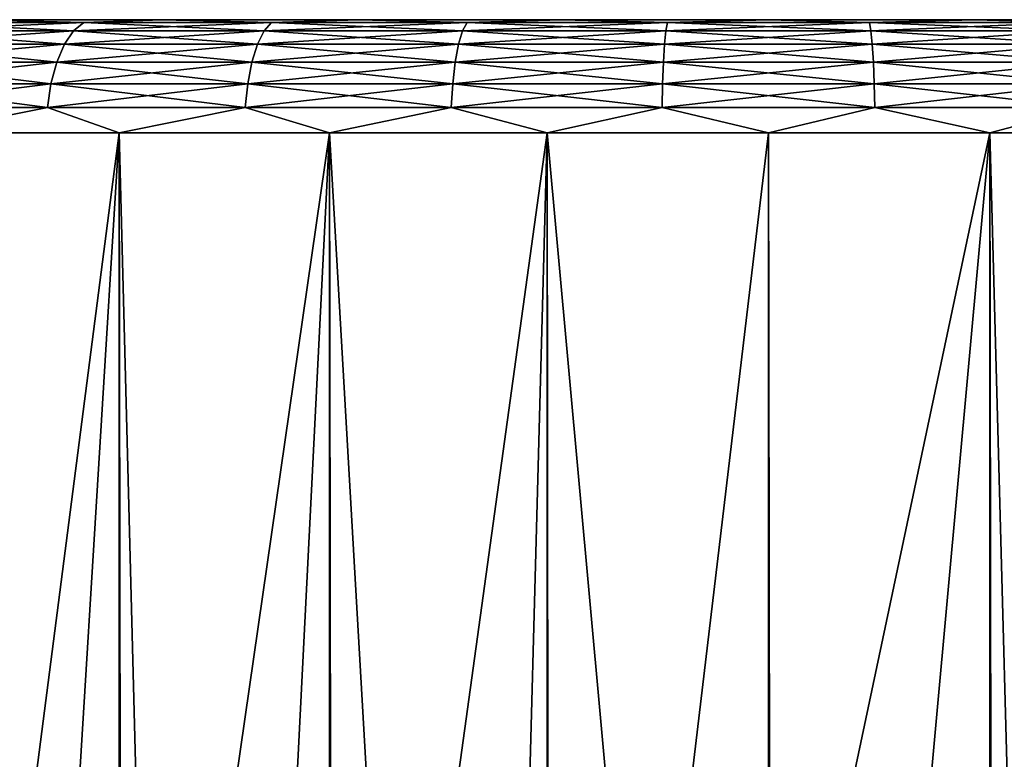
# Model space of a CAD drawing. Extents: x -265 to 265, y 0 to 1307.
# Tile 350 of 356: x 243.38 to 252.09, y 1293.46 to 1300. Entities that reach past the tile are written whole.
import ezdxf

# ---------------------------------------------------------------- set-up
doc = ezdxf.new("R2010")
doc.units = 0
doc.header["$LTSCALE"] = 81.481481
for name, color, linetype in [('118', 7, 'CONTINUOUS'), ('119', 7, 'CONTINUOUS'), ('120', 7, 'CONTINUOUS'), ('123', 7, 'CONTINUOUS'), ('124', 7, 'CONTINUOUS')]:
    doc.layers.add(name, color=color, linetype=linetype)

msp = doc.modelspace()

# ---------------------------------------------------------------- linework, layer by layer
at = {"layer": '118', "color": 7, "linetype": 'CONTINUOUS'}
for points in [[(243, 1300, 12.1243), (244.6424, 1300, 12.9343), (243, 1300, -12.1243), (243, 1300, 12.1243)], [(243, 1300, -12.1243), (244.6424, 1300, 12.9343), (244.6424, 1300, -12.9343), (243, 1300, -12.1243)], [(244.6424, 1300, 12.9343), (246.3765, 1300, 13.523), (244.6424, 1300, -12.9343), (244.6424, 1300, 12.9343)], [(244.6424, 1300, -12.9343), (246.3765, 1300, 13.523), (246.3765, 1300, -13.523), (244.6424, 1300, -12.9343)], [(246.3765, 1300, 13.523), (248.1726, 1300, 13.8802), (246.3765, 1300, -13.523), (246.3765, 1300, 13.523)], [(246.3765, 1300, -13.523), (248.1726, 1300, 13.8802), (248.1726, 1300, -13.8802), (246.3765, 1300, -13.523)], [(248.1726, 1300, 13.8802), (250, 1300, 14), (248.1726, 1300, -13.8802), (248.1726, 1300, 13.8802)], [(248.1726, 1300, -13.8802), (250, 1300, 14), (250, 1300, -14), (248.1726, 1300, -13.8802)], [(250, 1300, 14), (251.8274, 1300, 13.8802), (250, 1300, -14), (250, 1300, 14)], [(250, 1300, -14), (251.8274, 1300, 13.8802), (251.8274, 1300, -13.8802), (250, 1300, -14)], [(251.8274, 1300, 13.8802), (253.6235, 1300, 13.523), (251.8274, 1300, -13.8802), (251.8274, 1300, 13.8802)], [(251.8274, 1300, -13.8802), (253.6235, 1300, 13.523), (253.6235, 1300, -13.523), (251.8274, 1300, -13.8802)]]:
    msp.add_3dface(points, dxfattribs=at)
at = {"layer": '119', "color": 7, "linetype": 'CONTINUOUS'}
for points in [[(242.5, 1, 12.9904), (244.2597, 1, 13.8582), (242.5, 1299, 12.9904), (242.5, 1, 12.9904)], [(242.5, 1299, 12.9904), (244.2597, 1, 13.8582), (244.2597, 1299, 13.8582), (242.5, 1299, 12.9904)], [(244.2597, 1, 13.8582), (246.1177, 1, 14.4889), (244.2597, 1299, 13.8582), (244.2597, 1, 13.8582)], [(244.2597, 1299, 13.8582), (246.1177, 1, 14.4889), (246.1177, 1299, 14.4889), (244.2597, 1299, 13.8582)], [(246.1177, 1, 14.4889), (248.0421, 1, 14.8717), (246.1177, 1299, 14.4889), (246.1177, 1, 14.4889)], [(246.1177, 1299, 14.4889), (248.0421, 1, 14.8717), (248.0421, 1299, 14.8717), (246.1177, 1299, 14.4889)], [(248.0421, 1, 14.8717), (250, 1, 15), (248.0421, 1299, 14.8717), (248.0421, 1, 14.8717)], [(248.0421, 1299, 14.8717), (250, 1, 15), (250, 1299, 15), (248.0421, 1299, 14.8717)], [(250, 1, 15), (251.9579, 1, 14.8717), (250, 1299, 15), (250, 1, 15)], [(250, 1299, 15), (251.9579, 1, 14.8717), (251.9579, 1299, 14.8717), (250, 1299, 15)], [(251.9579, 1, 14.8717), (253.8823, 1, 14.4889), (251.9579, 1299, 14.8717), (251.9579, 1, 14.8717)], [(251.9579, 1299, 14.8717), (253.8823, 1, 14.4889), (253.8823, 1299, 14.4889), (251.9579, 1299, 14.8717)]]:
    msp.add_3dface(points, dxfattribs=at)
at = {"layer": '120', "color": 7, "linetype": 'CONTINUOUS'}
for points in [[(242.5, 1299, -12.9904), (244.2597, 1299, -13.8582), (242.6263, 1286.379, -13.0625), (242.5, 1299, -12.9904)], [(242.6263, 1286.379, -13.0625), (244.2597, 1299, -13.8582), (243.5387, 1287.3016, -13.537), (242.6263, 1286.379, -13.0625)], [(243.5387, 1287.3016, -13.537), (244.2597, 1299, -13.8582), (244.5416, 1288.0789, -13.9716), (243.5387, 1287.3016, -13.537)], [(244.2597, 1299, -13.8582), (246.1177, 1299, -14.4889), (244.5416, 1288.0789, -13.9716), (244.2597, 1299, -13.8582)], [(244.5416, 1288.0789, -13.9716), (246.1177, 1299, -14.4889), (245.5991, 1288.7003, -14.3399), (244.5416, 1288.0789, -13.9716)], [(245.5991, 1288.7003, -14.3399), (246.1177, 1299, -14.4889), (246.6856, 1289.1694, -14.6292), (245.5991, 1288.7003, -14.3399)], [(246.1177, 1299, -14.4889), (248.0421, 1299, -14.8717), (246.6856, 1289.1694, -14.6292), (246.1177, 1299, -14.4889)], [(246.6856, 1289.1694, -14.6292), (248.0421, 1299, -14.8717), (247.7861, 1289.4953, -14.8357), (246.6856, 1289.1694, -14.6292)], [(247.7861, 1289.4953, -14.8357), (248.0421, 1299, -14.8717), (248.892, 1289.6868, -14.959), (247.7861, 1289.4953, -14.8357)], [(248.0421, 1299, -14.8717), (250, 1299, -15), (248.892, 1289.6868, -14.959), (248.0421, 1299, -14.8717)], [(248.892, 1289.6868, -14.959), (250, 1299, -15), (250, 1289.75, -15), (248.892, 1289.6868, -14.959)], [(250, 1299, -15), (251.9579, 1299, -14.8717), (250, 1289.75, -15), (250, 1299, -15)], [(250, 1289.75, -15), (251.9579, 1299, -14.8717), (251.108, 1289.6868, -14.959), (250, 1289.75, -15)], [(251.108, 1289.6868, -14.959), (251.9579, 1299, -14.8717), (252.2139, 1289.4953, -14.8357), (251.108, 1289.6868, -14.959)], [(251.9579, 1299, -14.8717), (253.8823, 1299, -14.4889), (252.2139, 1289.4953, -14.8357), (251.9579, 1299, -14.8717)]]:
    msp.add_3dface(points, dxfattribs=at)
at = {"layer": '123', "color": 7, "linetype": 'CONTINUOUS'}
for points in [[(243.8547, 1299.9014, 13.0594), (242.3798, 1299.9752, 12.0075), (242.2664, 1299.9014, 12.1862), (243.8547, 1299.9014, 13.0594)], [(243.9448, 1299.9752, 12.8679), (243, 1300, 12.1243), (242.3798, 1299.9752, 12.0075), (243.9448, 1299.9752, 12.8679)], [(243.9448, 1299.9752, 12.8679), (242.3798, 1299.9752, 12.0075), (243.8547, 1299.9014, 13.0594), (243.9448, 1299.9752, 12.8679)], [(244.6424, 1300, 12.9343), (243, 1300, 12.1243), (243.9448, 1299.9752, 12.8679), (244.6424, 1300, 12.9343)], [(245.5399, 1299.9014, 13.7267), (243.9448, 1299.9752, 12.8679), (243.8547, 1299.9014, 13.0594), (245.5399, 1299.9014, 13.7267)], [(245.6053, 1299.9752, 13.5254), (244.6424, 1300, 12.9343), (243.9448, 1299.9752, 12.8679), (245.6053, 1299.9752, 13.5254)], [(245.6053, 1299.9752, 13.5254), (243.9448, 1299.9752, 12.8679), (245.5399, 1299.9014, 13.7267), (245.6053, 1299.9752, 13.5254)], [(246.3765, 1300, 13.523), (244.6424, 1300, 12.9343), (245.6053, 1299.9752, 13.5254), (246.3765, 1300, 13.523)], [(247.2955, 1299.9014, 14.1774), (245.6053, 1299.9752, 13.5254), (245.5399, 1299.9014, 13.7267), (247.2955, 1299.9014, 14.1774)], [(247.3352, 1299.9752, 13.9695), (246.3765, 1300, 13.523), (245.6053, 1299.9752, 13.5254), (247.3352, 1299.9752, 13.9695)], [(247.3352, 1299.9752, 13.9695), (245.6053, 1299.9752, 13.5254), (247.2955, 1299.9014, 14.1774), (247.3352, 1299.9752, 13.9695)], [(248.1726, 1300, 13.8802), (246.3765, 1300, 13.523), (247.3352, 1299.9752, 13.9695), (248.1726, 1300, 13.8802)], [(249.0937, 1299.9014, 14.4046), (247.3352, 1299.9752, 13.9695), (247.2955, 1299.9014, 14.1774), (249.0937, 1299.9014, 14.4046)], [(249.107, 1299.9752, 14.1934), (248.1726, 1300, 13.8802), (247.3352, 1299.9752, 13.9695), (249.107, 1299.9752, 14.1934)], [(249.107, 1299.9752, 14.1934), (247.3352, 1299.9752, 13.9695), (249.0937, 1299.9014, 14.4046), (249.107, 1299.9752, 14.1934)], [(250, 1300, 14), (248.1726, 1300, 13.8802), (249.107, 1299.9752, 14.1934), (250, 1300, 14)], [(250.9063, 1299.9014, 14.4046), (249.107, 1299.9752, 14.1934), (249.0937, 1299.9014, 14.4046), (250.9063, 1299.9014, 14.4046)], [(250.893, 1299.9752, 14.1934), (250, 1300, 14), (249.107, 1299.9752, 14.1934), (250.893, 1299.9752, 14.1934)], [(250.893, 1299.9752, 14.1934), (249.107, 1299.9752, 14.1934), (250.9063, 1299.9014, 14.4046), (250.893, 1299.9752, 14.1934)], [(251.8274, 1300, 13.8802), (250, 1300, 14), (250.893, 1299.9752, 14.1934), (251.8274, 1300, 13.8802)], [(252.6648, 1299.9752, 13.9695), (251.8274, 1300, 13.8802), (250.893, 1299.9752, 14.1934), (252.6648, 1299.9752, 13.9695)], [(252.6648, 1299.9752, 13.9695), (250.893, 1299.9752, 14.1934), (252.7045, 1299.9014, 14.1774), (252.6648, 1299.9752, 13.9695)], [(252.7045, 1299.9014, 14.1774), (250.893, 1299.9752, 14.1934), (250.9063, 1299.9014, 14.4046), (252.7045, 1299.9014, 14.1774)], [(253.6235, 1300, 13.523), (251.8274, 1300, 13.8802), (252.6648, 1299.9752, 13.9695), (253.6235, 1300, 13.523)], [(243.7738, 1299.7823, 13.2313), (242.2664, 1299.9014, 12.1862), (242.1646, 1299.7823, 12.3466), (243.7738, 1299.7823, 13.2313)], [(243.8547, 1299.9014, 13.0594), (242.2664, 1299.9014, 12.1862), (243.7738, 1299.7823, 13.2313), (243.8547, 1299.9014, 13.0594)], [(245.4813, 1299.7823, 13.9073), (243.8547, 1299.9014, 13.0594), (243.7738, 1299.7823, 13.2313), (245.4813, 1299.7823, 13.9073)], [(245.5399, 1299.9014, 13.7267), (243.8547, 1299.9014, 13.0594), (245.4813, 1299.7823, 13.9073), (245.5399, 1299.9014, 13.7267)], [(247.2599, 1299.7823, 14.364), (245.5399, 1299.9014, 13.7267), (245.4813, 1299.7823, 13.9073), (247.2599, 1299.7823, 14.364)], [(247.2955, 1299.9014, 14.1774), (245.5399, 1299.9014, 13.7267), (247.2599, 1299.7823, 14.364), (247.2955, 1299.9014, 14.1774)], [(249.0818, 1299.7823, 14.5941), (247.2955, 1299.9014, 14.1774), (247.2599, 1299.7823, 14.364), (249.0818, 1299.7823, 14.5941)], [(249.0937, 1299.9014, 14.4046), (247.2955, 1299.9014, 14.1774), (249.0818, 1299.7823, 14.5941), (249.0937, 1299.9014, 14.4046)], [(250.9182, 1299.7823, 14.5941), (249.0937, 1299.9014, 14.4046), (249.0818, 1299.7823, 14.5941), (250.9182, 1299.7823, 14.5941)], [(250.9063, 1299.9014, 14.4046), (249.0937, 1299.9014, 14.4046), (250.9182, 1299.7823, 14.5941), (250.9063, 1299.9014, 14.4046)], [(252.7045, 1299.9014, 14.1774), (250.9063, 1299.9014, 14.4046), (252.7401, 1299.7823, 14.364), (252.7045, 1299.9014, 14.1774)], [(252.7401, 1299.7823, 14.364), (250.9063, 1299.9014, 14.4046), (250.9182, 1299.7823, 14.5941), (252.7401, 1299.7823, 14.364)], [(243.7063, 1299.6238, 13.3747), (242.1646, 1299.7823, 12.3466), (242.0796, 1299.6238, 12.4805), (243.7063, 1299.6238, 13.3747)], [(243.7738, 1299.7823, 13.2313), (242.1646, 1299.7823, 12.3466), (243.7063, 1299.6238, 13.3747), (243.7738, 1299.7823, 13.2313)], [(245.4322, 1299.6238, 14.0581), (243.7738, 1299.7823, 13.2313), (243.7063, 1299.6238, 13.3747), (245.4322, 1299.6238, 14.0581)], [(245.4813, 1299.7823, 13.9073), (243.7738, 1299.7823, 13.2313), (245.4322, 1299.6238, 14.0581), (245.4813, 1299.7823, 13.9073)], [(247.2302, 1299.6238, 14.5197), (245.4813, 1299.7823, 13.9073), (245.4322, 1299.6238, 14.0581), (247.2302, 1299.6238, 14.5197)], [(247.2599, 1299.7823, 14.364), (245.4813, 1299.7823, 13.9073), (247.2302, 1299.6238, 14.5197), (247.2599, 1299.7823, 14.364)], [(249.0719, 1299.6238, 14.7524), (247.2599, 1299.7823, 14.364), (247.2302, 1299.6238, 14.5197), (249.0719, 1299.6238, 14.7524)], [(249.0818, 1299.7823, 14.5941), (247.2599, 1299.7823, 14.364), (249.0719, 1299.6238, 14.7524), (249.0818, 1299.7823, 14.5941)], [(250.9281, 1299.6238, 14.7524), (249.0818, 1299.7823, 14.5941), (249.0719, 1299.6238, 14.7524), (250.9281, 1299.6238, 14.7524)], [(250.9182, 1299.7823, 14.5941), (249.0818, 1299.7823, 14.5941), (250.9281, 1299.6238, 14.7524), (250.9182, 1299.7823, 14.5941)], [(252.7401, 1299.7823, 14.364), (250.9182, 1299.7823, 14.5941), (252.7698, 1299.6238, 14.5197), (252.7401, 1299.7823, 14.364)], [(252.7698, 1299.6238, 14.5197), (250.9182, 1299.7823, 14.5941), (250.9281, 1299.6238, 14.7524), (252.7698, 1299.6238, 14.5197)], [(243.6555, 1299.4341, 13.4827), (242.0796, 1299.6238, 12.4805), (242.0157, 1299.4341, 12.5812), (243.6555, 1299.4341, 13.4827)], [(243.7063, 1299.6238, 13.3747), (242.0796, 1299.6238, 12.4805), (243.6555, 1299.4341, 13.4827), (243.7063, 1299.6238, 13.3747)], [(245.3954, 1299.4341, 14.1716), (243.7063, 1299.6238, 13.3747), (243.6555, 1299.4341, 13.4827), (245.3954, 1299.4341, 14.1716)], [(245.4322, 1299.6238, 14.0581), (243.7063, 1299.6238, 13.3747), (245.3954, 1299.4341, 14.1716), (245.4322, 1299.6238, 14.0581)], [(247.2079, 1299.4341, 14.6369), (245.4322, 1299.6238, 14.0581), (245.3954, 1299.4341, 14.1716), (247.2079, 1299.4341, 14.6369)], [(247.2302, 1299.6238, 14.5197), (245.4322, 1299.6238, 14.0581), (247.2079, 1299.4341, 14.6369), (247.2302, 1299.6238, 14.5197)], [(249.0644, 1299.4341, 14.8715), (247.2302, 1299.6238, 14.5197), (247.2079, 1299.4341, 14.6369), (249.0644, 1299.4341, 14.8715)], [(249.0719, 1299.6238, 14.7524), (247.2302, 1299.6238, 14.5197), (249.0644, 1299.4341, 14.8715), (249.0719, 1299.6238, 14.7524)], [(250.9356, 1299.4341, 14.8715), (249.0719, 1299.6238, 14.7524), (249.0644, 1299.4341, 14.8715), (250.9356, 1299.4341, 14.8715)], [(250.9281, 1299.6238, 14.7524), (249.0719, 1299.6238, 14.7524), (250.9356, 1299.4341, 14.8715), (250.9281, 1299.6238, 14.7524)], [(252.7698, 1299.6238, 14.5197), (250.9281, 1299.6238, 14.7524), (252.7921, 1299.4341, 14.6369), (252.7698, 1299.6238, 14.5197)], [(252.7921, 1299.4341, 14.6369), (250.9281, 1299.6238, 14.7524), (250.9356, 1299.4341, 14.8715), (252.7921, 1299.4341, 14.6369)], [(243.624, 1299.2225, 13.5497), (242.0157, 1299.4341, 12.5812), (241.976, 1299.2225, 12.6437), (243.624, 1299.2225, 13.5497)], [(243.6555, 1299.4341, 13.4827), (242.0157, 1299.4341, 12.5812), (243.624, 1299.2225, 13.5497), (243.6555, 1299.4341, 13.4827)], [(245.3725, 1299.2225, 14.242), (243.6555, 1299.4341, 13.4827), (243.624, 1299.2225, 13.5497), (245.3725, 1299.2225, 14.242)], [(245.3954, 1299.4341, 14.1716), (243.6555, 1299.4341, 13.4827), (245.3725, 1299.2225, 14.242), (245.3954, 1299.4341, 14.1716)], [(247.194, 1299.2225, 14.7097), (245.3954, 1299.4341, 14.1716), (245.3725, 1299.2225, 14.242), (247.194, 1299.2225, 14.7097)], [(247.2079, 1299.4341, 14.6369), (245.3954, 1299.4341, 14.1716), (247.194, 1299.2225, 14.7097), (247.2079, 1299.4341, 14.6369)], [(249.0597, 1299.2225, 14.9454), (247.2079, 1299.4341, 14.6369), (247.194, 1299.2225, 14.7097), (249.0597, 1299.2225, 14.9454)], [(249.0644, 1299.4341, 14.8715), (247.2079, 1299.4341, 14.6369), (249.0597, 1299.2225, 14.9454), (249.0644, 1299.4341, 14.8715)], [(250.9403, 1299.2225, 14.9454), (249.0644, 1299.4341, 14.8715), (249.0597, 1299.2225, 14.9454), (250.9403, 1299.2225, 14.9454)], [(250.9356, 1299.4341, 14.8715), (249.0644, 1299.4341, 14.8715), (250.9403, 1299.2225, 14.9454), (250.9356, 1299.4341, 14.8715)], [(252.7921, 1299.4341, 14.6369), (250.9356, 1299.4341, 14.8715), (252.806, 1299.2225, 14.7097), (252.7921, 1299.4341, 14.6369)], [(252.806, 1299.2225, 14.7097), (250.9356, 1299.4341, 14.8715), (250.9403, 1299.2225, 14.9454), (252.806, 1299.2225, 14.7097)], [(242.5, 1299, 12.9904), (243.624, 1299.2225, 13.5497), (241.976, 1299.2225, 12.6437), (242.5, 1299, 12.9904)], [(242.5, 1299, 12.9904), (244.2597, 1299, 13.8582), (243.624, 1299.2225, 13.5497), (242.5, 1299, 12.9904)], [(244.2597, 1299, 13.8582), (245.3725, 1299.2225, 14.242), (243.624, 1299.2225, 13.5497), (244.2597, 1299, 13.8582)], [(244.2597, 1299, 13.8582), (246.1177, 1299, 14.4889), (245.3725, 1299.2225, 14.242), (244.2597, 1299, 13.8582)], [(246.1177, 1299, 14.4889), (247.194, 1299.2225, 14.7097), (245.3725, 1299.2225, 14.242), (246.1177, 1299, 14.4889)], [(246.1177, 1299, 14.4889), (248.0421, 1299, 14.8717), (247.194, 1299.2225, 14.7097), (246.1177, 1299, 14.4889)], [(248.0421, 1299, 14.8717), (249.0597, 1299.2225, 14.9454), (247.194, 1299.2225, 14.7097), (248.0421, 1299, 14.8717)], [(248.0421, 1299, 14.8717), (250, 1299, 15), (249.0597, 1299.2225, 14.9454), (248.0421, 1299, 14.8717)], [(250, 1299, 15), (250.9403, 1299.2225, 14.9454), (249.0597, 1299.2225, 14.9454), (250, 1299, 15)], [(250, 1299, 15), (251.9579, 1299, 14.8717), (250.9403, 1299.2225, 14.9454), (250, 1299, 15)], [(251.9579, 1299, 14.8717), (252.806, 1299.2225, 14.7097), (250.9403, 1299.2225, 14.9454), (251.9579, 1299, 14.8717)], [(251.9579, 1299, 14.8717), (253.8823, 1299, 14.4889), (252.806, 1299.2225, 14.7097), (251.9579, 1299, 14.8717)]]:
    msp.add_3dface(points, dxfattribs=at)
at = {"layer": '124', "color": 7, "linetype": 'CONTINUOUS'}
for points in [[(242.3798, 1299.9752, -12.0075), (243.9448, 1299.9752, -12.8679), (242.2664, 1299.9014, -12.1862), (242.3798, 1299.9752, -12.0075)], [(242.2664, 1299.9014, -12.1862), (243.9448, 1299.9752, -12.8679), (243.8547, 1299.9014, -13.0594), (242.2664, 1299.9014, -12.1862)], [(242.3798, 1299.9752, -12.0075), (243, 1300, -12.1243), (243.9448, 1299.9752, -12.8679), (242.3798, 1299.9752, -12.0075)], [(243, 1300, -12.1243), (244.6424, 1300, -12.9343), (243.9448, 1299.9752, -12.8679), (243, 1300, -12.1243)], [(243.9448, 1299.9752, -12.8679), (245.6053, 1299.9752, -13.5254), (243.8547, 1299.9014, -13.0594), (243.9448, 1299.9752, -12.8679)], [(243.8547, 1299.9014, -13.0594), (245.6053, 1299.9752, -13.5254), (245.5399, 1299.9014, -13.7267), (243.8547, 1299.9014, -13.0594)], [(243.9448, 1299.9752, -12.8679), (244.6424, 1300, -12.9343), (245.6053, 1299.9752, -13.5254), (243.9448, 1299.9752, -12.8679)], [(244.6424, 1300, -12.9343), (246.3765, 1300, -13.523), (245.6053, 1299.9752, -13.5254), (244.6424, 1300, -12.9343)], [(245.6053, 1299.9752, -13.5254), (247.3352, 1299.9752, -13.9695), (245.5399, 1299.9014, -13.7267), (245.6053, 1299.9752, -13.5254)], [(245.5399, 1299.9014, -13.7267), (247.3352, 1299.9752, -13.9695), (247.2955, 1299.9014, -14.1774), (245.5399, 1299.9014, -13.7267)], [(245.6053, 1299.9752, -13.5254), (246.3765, 1300, -13.523), (247.3352, 1299.9752, -13.9695), (245.6053, 1299.9752, -13.5254)], [(246.3765, 1300, -13.523), (248.1726, 1300, -13.8802), (247.3352, 1299.9752, -13.9695), (246.3765, 1300, -13.523)], [(247.3352, 1299.9752, -13.9695), (249.107, 1299.9752, -14.1934), (247.2955, 1299.9014, -14.1774), (247.3352, 1299.9752, -13.9695)], [(247.2955, 1299.9014, -14.1774), (249.107, 1299.9752, -14.1934), (249.0937, 1299.9014, -14.4046), (247.2955, 1299.9014, -14.1774)], [(247.3352, 1299.9752, -13.9695), (248.1726, 1300, -13.8802), (249.107, 1299.9752, -14.1934), (247.3352, 1299.9752, -13.9695)], [(248.1726, 1300, -13.8802), (250, 1300, -14), (249.107, 1299.9752, -14.1934), (248.1726, 1300, -13.8802)], [(249.107, 1299.9752, -14.1934), (250.893, 1299.9752, -14.1934), (249.0937, 1299.9014, -14.4046), (249.107, 1299.9752, -14.1934)], [(249.0937, 1299.9014, -14.4046), (250.893, 1299.9752, -14.1934), (250.9063, 1299.9014, -14.4046), (249.0937, 1299.9014, -14.4046)], [(249.107, 1299.9752, -14.1934), (250, 1300, -14), (250.893, 1299.9752, -14.1934), (249.107, 1299.9752, -14.1934)], [(250, 1300, -14), (251.8274, 1300, -13.8802), (250.893, 1299.9752, -14.1934), (250, 1300, -14)], [(250.893, 1299.9752, -14.1934), (251.8274, 1300, -13.8802), (252.6648, 1299.9752, -13.9695), (250.893, 1299.9752, -14.1934)], [(250.893, 1299.9752, -14.1934), (252.6648, 1299.9752, -13.9695), (250.9063, 1299.9014, -14.4046), (250.893, 1299.9752, -14.1934)], [(250.9063, 1299.9014, -14.4046), (252.6648, 1299.9752, -13.9695), (252.7045, 1299.9014, -14.1774), (250.9063, 1299.9014, -14.4046)], [(251.8274, 1300, -13.8802), (253.6235, 1300, -13.523), (252.6648, 1299.9752, -13.9695), (251.8274, 1300, -13.8802)], [(242.2664, 1299.9014, -12.1862), (243.8547, 1299.9014, -13.0594), (242.1646, 1299.7823, -12.3466), (242.2664, 1299.9014, -12.1862)], [(242.1646, 1299.7823, -12.3466), (243.8547, 1299.9014, -13.0594), (243.7738, 1299.7823, -13.2313), (242.1646, 1299.7823, -12.3466)], [(243.8547, 1299.9014, -13.0594), (245.5399, 1299.9014, -13.7267), (243.7738, 1299.7823, -13.2313), (243.8547, 1299.9014, -13.0594)], [(243.7738, 1299.7823, -13.2313), (245.5399, 1299.9014, -13.7267), (245.4813, 1299.7823, -13.9073), (243.7738, 1299.7823, -13.2313)], [(245.5399, 1299.9014, -13.7267), (247.2955, 1299.9014, -14.1774), (245.4813, 1299.7823, -13.9073), (245.5399, 1299.9014, -13.7267)], [(245.4813, 1299.7823, -13.9073), (247.2955, 1299.9014, -14.1774), (247.2599, 1299.7823, -14.364), (245.4813, 1299.7823, -13.9073)], [(247.2955, 1299.9014, -14.1774), (249.0937, 1299.9014, -14.4046), (247.2599, 1299.7823, -14.364), (247.2955, 1299.9014, -14.1774)], [(247.2599, 1299.7823, -14.364), (249.0937, 1299.9014, -14.4046), (249.0818, 1299.7823, -14.5941), (247.2599, 1299.7823, -14.364)], [(249.0937, 1299.9014, -14.4046), (250.9063, 1299.9014, -14.4046), (249.0818, 1299.7823, -14.5941), (249.0937, 1299.9014, -14.4046)], [(249.0818, 1299.7823, -14.5941), (250.9063, 1299.9014, -14.4046), (250.9182, 1299.7823, -14.5941), (249.0818, 1299.7823, -14.5941)], [(250.9063, 1299.9014, -14.4046), (252.7045, 1299.9014, -14.1774), (250.9182, 1299.7823, -14.5941), (250.9063, 1299.9014, -14.4046)], [(250.9182, 1299.7823, -14.5941), (252.7045, 1299.9014, -14.1774), (252.7401, 1299.7823, -14.364), (250.9182, 1299.7823, -14.5941)], [(242.1646, 1299.7823, -12.3466), (243.7738, 1299.7823, -13.2313), (242.0796, 1299.6238, -12.4805), (242.1646, 1299.7823, -12.3466)], [(242.0796, 1299.6238, -12.4805), (243.7738, 1299.7823, -13.2313), (243.7063, 1299.6238, -13.3747), (242.0796, 1299.6238, -12.4805)], [(243.7738, 1299.7823, -13.2313), (245.4813, 1299.7823, -13.9073), (243.7063, 1299.6238, -13.3747), (243.7738, 1299.7823, -13.2313)], [(243.7063, 1299.6238, -13.3747), (245.4813, 1299.7823, -13.9073), (245.4322, 1299.6238, -14.0581), (243.7063, 1299.6238, -13.3747)], [(245.4813, 1299.7823, -13.9073), (247.2599, 1299.7823, -14.364), (245.4322, 1299.6238, -14.0581), (245.4813, 1299.7823, -13.9073)], [(245.4322, 1299.6238, -14.0581), (247.2599, 1299.7823, -14.364), (247.2302, 1299.6238, -14.5197), (245.4322, 1299.6238, -14.0581)], [(247.2599, 1299.7823, -14.364), (249.0818, 1299.7823, -14.5941), (247.2302, 1299.6238, -14.5197), (247.2599, 1299.7823, -14.364)], [(247.2302, 1299.6238, -14.5197), (249.0818, 1299.7823, -14.5941), (249.0719, 1299.6238, -14.7524), (247.2302, 1299.6238, -14.5197)], [(249.0818, 1299.7823, -14.5941), (250.9182, 1299.7823, -14.5941), (249.0719, 1299.6238, -14.7524), (249.0818, 1299.7823, -14.5941)], [(249.0719, 1299.6238, -14.7524), (250.9182, 1299.7823, -14.5941), (250.9281, 1299.6238, -14.7524), (249.0719, 1299.6238, -14.7524)], [(250.9182, 1299.7823, -14.5941), (252.7401, 1299.7823, -14.364), (250.9281, 1299.6238, -14.7524), (250.9182, 1299.7823, -14.5941)], [(250.9281, 1299.6238, -14.7524), (252.7401, 1299.7823, -14.364), (252.7698, 1299.6238, -14.5197), (250.9281, 1299.6238, -14.7524)], [(242.0796, 1299.6238, -12.4805), (243.7063, 1299.6238, -13.3747), (242.0157, 1299.4341, -12.5812), (242.0796, 1299.6238, -12.4805)], [(242.0157, 1299.4341, -12.5812), (243.7063, 1299.6238, -13.3747), (243.6555, 1299.4341, -13.4827), (242.0157, 1299.4341, -12.5812)], [(243.7063, 1299.6238, -13.3747), (245.4322, 1299.6238, -14.0581), (243.6555, 1299.4341, -13.4827), (243.7063, 1299.6238, -13.3747)], [(243.6555, 1299.4341, -13.4827), (245.4322, 1299.6238, -14.0581), (245.3954, 1299.4341, -14.1716), (243.6555, 1299.4341, -13.4827)], [(245.4322, 1299.6238, -14.0581), (247.2302, 1299.6238, -14.5197), (245.3954, 1299.4341, -14.1716), (245.4322, 1299.6238, -14.0581)], [(245.3954, 1299.4341, -14.1716), (247.2302, 1299.6238, -14.5197), (247.2079, 1299.4341, -14.6369), (245.3954, 1299.4341, -14.1716)], [(247.2302, 1299.6238, -14.5197), (249.0719, 1299.6238, -14.7524), (247.2079, 1299.4341, -14.6369), (247.2302, 1299.6238, -14.5197)], [(247.2079, 1299.4341, -14.6369), (249.0719, 1299.6238, -14.7524), (249.0644, 1299.4341, -14.8715), (247.2079, 1299.4341, -14.6369)], [(249.0719, 1299.6238, -14.7524), (250.9281, 1299.6238, -14.7524), (249.0644, 1299.4341, -14.8715), (249.0719, 1299.6238, -14.7524)], [(249.0644, 1299.4341, -14.8715), (250.9281, 1299.6238, -14.7524), (250.9356, 1299.4341, -14.8715), (249.0644, 1299.4341, -14.8715)], [(250.9281, 1299.6238, -14.7524), (252.7698, 1299.6238, -14.5197), (250.9356, 1299.4341, -14.8715), (250.9281, 1299.6238, -14.7524)], [(250.9356, 1299.4341, -14.8715), (252.7698, 1299.6238, -14.5197), (252.7921, 1299.4341, -14.6369), (250.9356, 1299.4341, -14.8715)], [(242.0157, 1299.4341, -12.5812), (243.6555, 1299.4341, -13.4827), (241.976, 1299.2225, -12.6437), (242.0157, 1299.4341, -12.5812)], [(241.976, 1299.2225, -12.6437), (243.6555, 1299.4341, -13.4827), (243.624, 1299.2225, -13.5497), (241.976, 1299.2225, -12.6437)], [(243.6555, 1299.4341, -13.4827), (245.3954, 1299.4341, -14.1716), (243.624, 1299.2225, -13.5497), (243.6555, 1299.4341, -13.4827)], [(243.624, 1299.2225, -13.5497), (245.3954, 1299.4341, -14.1716), (245.3725, 1299.2225, -14.242), (243.624, 1299.2225, -13.5497)], [(245.3954, 1299.4341, -14.1716), (247.2079, 1299.4341, -14.6369), (245.3725, 1299.2225, -14.242), (245.3954, 1299.4341, -14.1716)], [(245.3725, 1299.2225, -14.242), (247.2079, 1299.4341, -14.6369), (247.194, 1299.2225, -14.7097), (245.3725, 1299.2225, -14.242)], [(247.2079, 1299.4341, -14.6369), (249.0644, 1299.4341, -14.8715), (247.194, 1299.2225, -14.7097), (247.2079, 1299.4341, -14.6369)], [(247.194, 1299.2225, -14.7097), (249.0644, 1299.4341, -14.8715), (249.0597, 1299.2225, -14.9454), (247.194, 1299.2225, -14.7097)], [(249.0644, 1299.4341, -14.8715), (250.9356, 1299.4341, -14.8715), (249.0597, 1299.2225, -14.9454), (249.0644, 1299.4341, -14.8715)], [(249.0597, 1299.2225, -14.9454), (250.9356, 1299.4341, -14.8715), (250.9403, 1299.2225, -14.9454), (249.0597, 1299.2225, -14.9454)], [(250.9356, 1299.4341, -14.8715), (252.7921, 1299.4341, -14.6369), (250.9403, 1299.2225, -14.9454), (250.9356, 1299.4341, -14.8715)], [(250.9403, 1299.2225, -14.9454), (252.7921, 1299.4341, -14.6369), (252.806, 1299.2225, -14.7097), (250.9403, 1299.2225, -14.9454)], [(242.5, 1299, -12.9904), (241.976, 1299.2225, -12.6437), (243.624, 1299.2225, -13.5497), (242.5, 1299, -12.9904)], [(244.2597, 1299, -13.8582), (242.5, 1299, -12.9904), (243.624, 1299.2225, -13.5497), (244.2597, 1299, -13.8582)], [(244.2597, 1299, -13.8582), (243.624, 1299.2225, -13.5497), (245.3725, 1299.2225, -14.242), (244.2597, 1299, -13.8582)], [(246.1177, 1299, -14.4889), (244.2597, 1299, -13.8582), (245.3725, 1299.2225, -14.242), (246.1177, 1299, -14.4889)], [(246.1177, 1299, -14.4889), (245.3725, 1299.2225, -14.242), (247.194, 1299.2225, -14.7097), (246.1177, 1299, -14.4889)], [(248.0421, 1299, -14.8717), (246.1177, 1299, -14.4889), (247.194, 1299.2225, -14.7097), (248.0421, 1299, -14.8717)], [(248.0421, 1299, -14.8717), (247.194, 1299.2225, -14.7097), (249.0597, 1299.2225, -14.9454), (248.0421, 1299, -14.8717)], [(250, 1299, -15), (248.0421, 1299, -14.8717), (249.0597, 1299.2225, -14.9454), (250, 1299, -15)], [(250, 1299, -15), (249.0597, 1299.2225, -14.9454), (250.9403, 1299.2225, -14.9454), (250, 1299, -15)], [(251.9579, 1299, -14.8717), (250, 1299, -15), (250.9403, 1299.2225, -14.9454), (251.9579, 1299, -14.8717)], [(251.9579, 1299, -14.8717), (250.9403, 1299.2225, -14.9454), (252.806, 1299.2225, -14.7097), (251.9579, 1299, -14.8717)], [(253.8823, 1299, -14.4889), (251.9579, 1299, -14.8717), (252.806, 1299.2225, -14.7097), (253.8823, 1299, -14.4889)]]:
    msp.add_3dface(points, dxfattribs=at)

doc.saveas('drawing.dxf')
